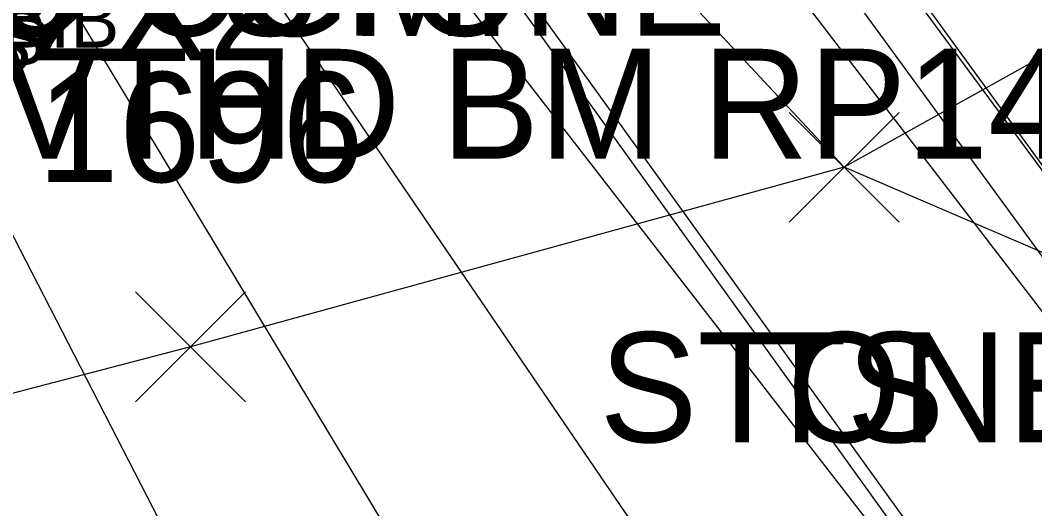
# Model space of a CAD drawing. Extents: x 1504228 to 1506103, y 437717 to 440106.
# Drawn here: x 1505206.79 to 1505225.26, y 438228.91 to 438237.79 of the extents above; entities that cross this region are included whole.
import ezdxf

# ---------------------------------------------------------------- set-up
doc = ezdxf.new("R2010")
doc.units = 0
for name, color, linetype in [('B_A', 7, 'Continuous'), ('BB', 7, 'Continuous'), ('BDC', 7, 'Continuous'), ('BELB', 7, 'Continuous'), ('BF', 7, 'Continuous'), ('BR', 7, 'Continuous'), ('C_C', 7, 'Continuous'), ('D_C', 7, 'Continuous'), ('L_A', 7, 'Continuous'), ('L_I', 7, 'Continuous'), ('L_TIC', 7, 'Continuous'), ('LASF', 7, 'Continuous'), ('LELB', 7, 'Continuous')]:
    doc.layers.add(name, color=color, linetype=linetype)

msp = doc.modelspace()

# ---------------------------------------------------------------- linework, layer by layer
at = {"layer": 'BB'}
for points in [[(1505216.867, 438243.586), (1505244.83, 438207.228)], [(1505212.21, 438241.584), (1505240.46, 438205.162)], [(1505209.818, 438240.537), (1505235.468, 438202.936)], [(1505206.972, 438239.295), (1505230.232, 438200.699)], [(1505204.463, 438238.12), (1505224.942, 438198.346)]]:
    msp.add_lwpolyline(points, dxfattribs=at)
at = {"layer": 'BDC'}
msp.add_lwpolyline([(1505211.925, 438243.921), (1505227.096, 438222.88), (1505239.823, 438206.409), (1505253.849, 438189.887), (1505268.071, 438174.436), (1505276.686, 438165.513)], dxfattribs=at)
at = {"layer": 'BELB'}
msp.add_lwpolyline([(1505211.812, 438243.704), (1505226.972, 438222.631), (1505239.63, 438206.209), (1505253.732, 438189.745), (1505267.938, 438174.29), (1505276.516, 438165.316)], dxfattribs=at)
at = {"layer": 'BF'}
for points in [[(1505211.925, 438243.921), (1505216.347, 438245.376), (1505218.618, 438242.78), (1505219.411, 438243.379), (1505231.883, 438226.243), (1505244.785, 438210.059), (1505258.149, 438194.034), (1505272.082, 438178.605), (1505279.641, 438170.867), (1505278.911, 438170.024), (1505281.091, 438167.856), (1505276.686, 438165.513)], [(1505219.325, 438243.288), (1505231.877, 438226.273), (1505244.695, 438209.964), (1505258.118, 438194.019), (1505272.126, 438178.595), (1505280.957, 438169.659)]]:
    msp.add_lwpolyline(points, dxfattribs=at)
at = {"layer": 'BR'}
msp.add_lwpolyline([(1505218.618, 438242.78), (1505231.125, 438225.649), (1505244.017, 438209.29), (1505257.36, 438193.318), (1505271.307, 438177.817), (1505278.911, 438170.024)], dxfattribs=at)
at = {"layer": 'L_TIC'}
for points in [[(1505220.792, 438234.116), (1505222.792, 438236.116)], [(1505222.792, 438234.116), (1505220.792, 438236.116)], [(1505220.792, 438234.116), (1505222.792, 438236.116)], [(1505222.792, 438234.116), (1505220.792, 438236.116)], [(1505208.888, 438230.849), (1505210.888, 438232.849)], [(1505210.888, 438230.849), (1505208.888, 438232.849)]]:
    msp.add_lwpolyline(points, dxfattribs=at)
at = {"layer": 'LASF'}
msp.add_lwpolyline([(1505231.536, 438240.553), (1505221.792, 438235.116), (1505214.887, 438242.511)], dxfattribs=at)
at = {"layer": 'LELB'}
msp.add_lwpolyline([(1505345.996, 438335.597), (1505333.305, 438314.456), (1505321.287, 438297.225), (1505312.638, 438280.068), (1505305.643, 438263.855), (1505289.682, 438249.994), (1505275.731, 438243.689), (1505265.066, 438236.954), (1505253.57, 438228.442), (1505232.624, 438230.462), (1505221.792, 438235.116), (1505209.888, 438231.849), (1505203.313, 438230.133), (1505201.377, 438228.793), (1505195.715, 438225.539), (1505189.868, 438221.089), (1505181.214, 438212.467), (1505175.582, 438209.995), (1505180.422, 438196.297), (1505183.694, 438188.776), (1505173.648, 438207.305)], dxfattribs=at)

# ---------------------------------------------------------------- texts
at = {"layer": 'B_A'}
for s, p in [('XBIB', (1505205.543, 438237.295)), ('XBS', (1505204.578, 438236.986)), ('XBS', (1505204.313, 438236.837))]:
    msp.add_text(s, height=1, dxfattribs=at).set_placement(p)
at = {"layer": 'C_C'}
msp.add_text('BM20=VTHD BM RP14A 1965', height=2, dxfattribs=at).set_placement((1505197.883, 438235.272))
at = {"layer": 'D_C'}
for s, p in [('15"CGMP', (1505204.859, 438237.507)), ('2X2', (1505206.942, 438237.062))]:
    msp.add_text(s, height=2, dxfattribs=at).set_placement(p)
at = {"layer": 'L_A'}
for s, p in [('STONE', (1505210.431, 438237.511)), ('STONE', (1505217.335, 438230.116)), ('TS', (1505220.201, 438230.116))]:
    msp.add_text(s, height=2, dxfattribs=at).set_placement(p)
at = {"layer": 'L_I'}
msp.add_text('1696', height=2, dxfattribs=at).set_placement((1505207.093, 438234.849))

doc.saveas('drawing.dxf')
